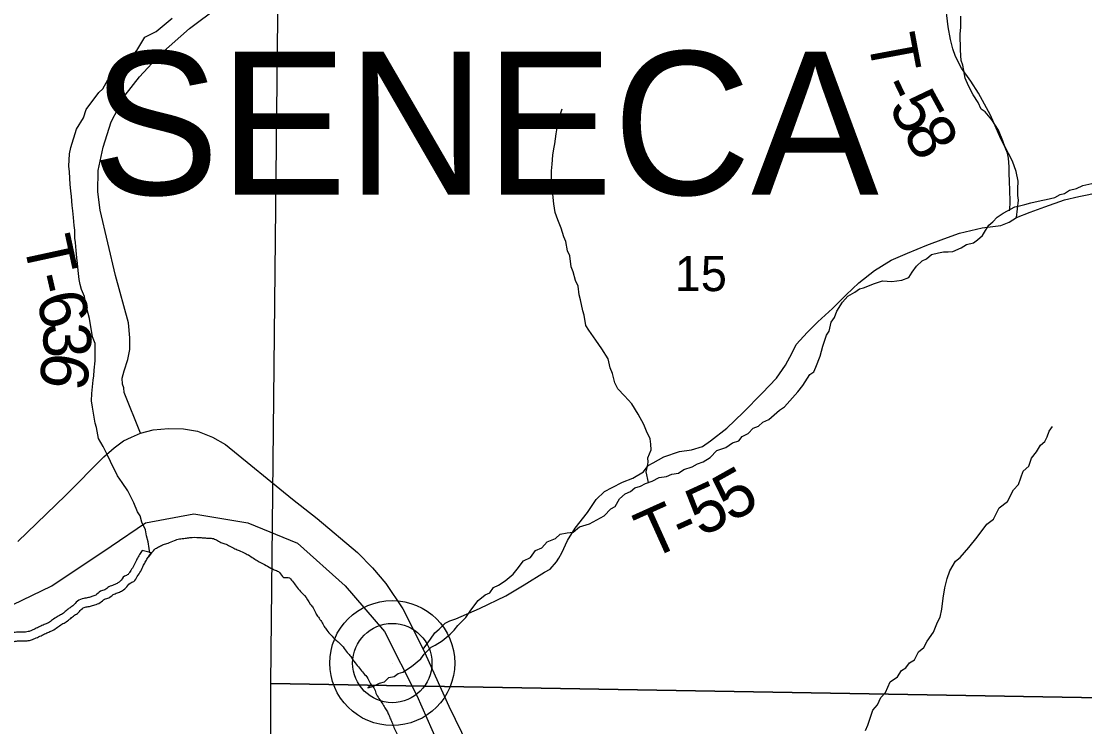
# Model space of a CAD drawing. Extents: x 0 to 191, y 0 to 55.
# Drawn here: x 147.826 to 148.459, y 19.924 to 20.344 of the extents above; entities that cross this region are included whole.
import ezdxf

# ---------------------------------------------------------------- set-up
doc = ezdxf.new("R2010")
doc.units = 0
for name, color, linetype in [('GM_X_Corporation', 7, 'Continuous'), ('GM_X_Minor_River', 7, 'Continuous'), ('GM_X_Rail_Line', 7, 'Continuous'), ('GM_X_Section_Text', 7, 'Continuous'), ('GM_X_State_Route', 7, 'Continuous'), ('GM_X_Township_Road', 7, 'Continuous'), ('GM_X_Township_Road_Text', 7, 'Continuous'), ('GM_X_Township_Text', 7, 'Continuous'), ('GM_X_Unincorporated', 7, 'Continuous'), ('GM_X_Unincorporated_Location', 7, 'Continuous')]:
    doc.layers.add(name, color=color, linetype=linetype)

msp = doc.modelspace()

# ---------------------------------------------------------------- linework, layer by layer
at = {"layer": 'GM_X_Corporation'}
for points in [[(147.98029, 20.45945), (148.48878, 20.45041), (148.48051, 19.94079), (147.97486, 19.94949)], [(147.97486, 19.94949), (148.48051, 19.94079), (148.47431, 19.43234), (147.97418, 19.43959)]]:
    msp.add_lwpolyline(points, close=True, dxfattribs=at)
at = {"layer": 'GM_X_Minor_River'}
for points in [[(147.90374, 20.02722), (147.90272, 20.02732), (147.90231, 20.02978), (147.90187, 20.03377), (147.90087, 20.03737), (147.90025, 20.04097), (147.8981, 20.04551), (147.8971, 20.04929), (147.89555, 20.05174), (147.8932, 20.05703), (147.88969, 20.06421), (147.8864, 20.06911), (147.8835, 20.07306), (147.8794, 20.08156), (147.87784, 20.08496), (147.87511, 20.09063), (147.8722, 20.09534), (147.87097, 20.10197), (147.87017, 20.10444), (147.86933, 20.11032), (147.86871, 20.11392), (147.86808, 20.11772), (147.86821, 20.12209), (147.86904, 20.13009), (147.86938, 20.13256), (147.86971, 20.13599), (147.8702, 20.14151), (147.87034, 20.14456), (147.87023, 20.15178), (147.86866, 20.15575), (147.8668, 20.16675), (147.86458, 20.17566), (147.86395, 20.17983), (147.86219, 20.18399), (147.86139, 20.18702), (147.86078, 20.19006), (147.86013, 20.19537), (147.85969, 20.19955), (147.85926, 20.20278), (147.85901, 20.20733), (147.85856, 20.21208), (147.85815, 20.21455), (147.85808, 20.2193), (147.85784, 20.22215), (147.8574, 20.2269), (147.85696, 20.23088), (147.85654, 20.23392), (147.85608, 20.23943), (147.85584, 20.24265), (147.85541, 20.24645), (147.85492, 20.25405), (147.85468, 20.25747), (147.85495, 20.2647), (147.85584, 20.26851), (147.85908, 20.2794), (147.86334, 20.28611), (147.86497, 20.29108), (147.87239, 20.30126), (147.87482, 20.30338), (147.87887, 20.31067), (147.88258, 20.31566), (147.8899, 20.32033), (147.89511, 20.3263), (147.89991, 20.33416), (147.90667, 20.33768), (147.91602, 20.3456)], [(148.41423, 20.23126), (148.41482, 20.23133), (148.41493, 20.23647), (148.41483, 20.24312), (148.41457, 20.24825), (148.41431, 20.25319), (148.41444, 20.257), (148.41399, 20.26213), (148.41337, 20.26516), (148.412, 20.26856), (148.41062, 20.27254), (148.40806, 20.27878), (148.404, 20.28499), (148.40014, 20.28969), (148.39766, 20.29137), (148.3959, 20.29534), (148.39299, 20.29986), (148.39027, 20.30515), (148.3883, 20.30987), (148.38687, 20.31746), (148.38588, 20.3203), (148.38541, 20.32657), (148.38527, 20.33626), (148.38559, 20.33988), (148.38568, 20.34673)], [(148.19965, 20.06916), (148.19836, 20.07558), (148.19906, 20.07883), (148.19941, 20.0813), (148.19937, 20.08377), (148.20119, 20.08855), (148.20114, 20.09198), (148.20072, 20.0952), (148.19857, 20.09974), (148.19681, 20.10371), (148.1935, 20.10974), (148.18981, 20.11597), (148.18539, 20.12066), (148.18135, 20.12498), (148.1796, 20.12837), (148.17819, 20.13406), (148.17682, 20.13746), (148.1756, 20.14277), (148.17192, 20.1488), (148.16825, 20.15389), (148.16419, 20.15991), (148.16245, 20.16255), (148.16141, 20.16881), (148.16061, 20.17127), (148.15919, 20.17791), (148.15839, 20.18075), (148.15775, 20.18606), (148.15619, 20.18928), (148.15478, 20.19458), (148.1536, 20.19742), (148.15294, 20.20406), (148.15138, 20.20708), (148.15054, 20.21259), (148.14918, 20.21542), (148.14778, 20.22053), (148.14562, 20.22545), (148.14405, 20.2298), (148.1434, 20.23511), (148.14275, 20.24081), (148.14214, 20.24365), (148.14191, 20.2465), (148.14198, 20.25468), (148.1423, 20.25868), (148.14279, 20.26401), (148.1433, 20.26782), (148.14382, 20.27068), (148.14468, 20.27677), (148.14539, 20.28021), (148.14571, 20.28363), (148.14681, 20.28612), (148.14753, 20.28917), (148.14824, 20.29165)], [(148.37809, 20.20647), (148.38093, 20.2067), (148.38582, 20.20886), (148.38901, 20.21081), (148.39315, 20.21182), (148.39559, 20.21356), (148.39858, 20.21608), (148.40024, 20.21914), (148.40227, 20.22222), (148.4047, 20.22434), (148.40731, 20.22704), (148.41087, 20.22937), (148.41782, 20.23327), (148.42046, 20.23388), (148.42366, 20.23469), (148.42724, 20.23569), (148.43347, 20.23692), (148.43649, 20.23753), (148.44158, 20.23874), (148.44477, 20.2405), (148.44741, 20.24111), (148.45041, 20.24305), (148.45456, 20.24406), (148.45832, 20.24601), (148.4636, 20.24704)], [(148.03462, 19.94874), (148.03259, 19.947), (148.0356, 19.9478), (148.03955, 19.94976), (148.04256, 19.95056), (148.04517, 19.95307), (148.04819, 19.95368), (148.05063, 19.95543), (148.05346, 19.95623), (148.05852, 19.95953), (148.06412, 19.96417), (148.06616, 19.96705), (148.07027, 19.9711), (148.07271, 19.97228), (148.07684, 19.97481), (148.08151, 19.97887), (148.08393, 19.98118), (148.08616, 19.98407), (148.09101, 19.9887), (148.09398, 19.99311), (148.09824, 19.99888), (148.10236, 20.00236), (148.10518, 20.00354), (148.1074, 20.00661), (148.11041, 20.00799), (148.11434, 20.0107), (148.11902, 20.01457), (148.12143, 20.01765), (148.12534, 20.02246), (148.12947, 20.0246), (148.13244, 20.02864), (148.1362, 20.03021), (148.13936, 20.03387), (148.14425, 20.03584), (148.14705, 20.03835), (148.1512, 20.03917), (148.15479, 20.0396), (148.15853, 20.0427), (148.16456, 20.04449), (148.17338, 20.04937), (148.1773, 20.05342), (148.17974, 20.05478), (148.18232, 20.05938), (148.18587, 20.06248), (148.18888, 20.06385), (148.1915, 20.06598), (148.19489, 20.06698), (148.19789, 20.06854), (148.20185, 20.06993), (148.20598, 20.07208), (148.21032, 20.07271), (148.21352, 20.07408), (148.21748, 20.07471), (148.22067, 20.07685), (148.22575, 20.07844), (148.22894, 20.0802), (148.23214, 20.08138), (148.23646, 20.0841), (148.24037, 20.08815), (148.24564, 20.08994), (148.24976, 20.09266), (148.25353, 20.09385), (148.25539, 20.09654), (148.25896, 20.0983), (148.26194, 20.10139), (148.26513, 20.10276), (148.26775, 20.10508), (148.27132, 20.10665), (148.27767, 20.11226), (148.28067, 20.1142), (148.28849, 20.12306), (148.29165, 20.12691), (148.29572, 20.13343), (148.29815, 20.13499), (148.29925, 20.13785), (148.3018, 20.14435), (148.30342, 20.15027), (148.30559, 20.15677), (148.30726, 20.15926), (148.3085, 20.16461), (148.31036, 20.1673), (148.31182, 20.17112), (148.31514, 20.17649), (148.31831, 20.18015), (148.32262, 20.18249), (148.32524, 20.18443), (148.32769, 20.18503), (148.33428, 20.1876), (148.33899, 20.18919), (148.34183, 20.18904), (148.34448, 20.18888), (148.35053, 20.18954), (148.35467, 20.19112), (148.3567, 20.19438), (148.3593, 20.19784), (148.36266, 20.20112), (148.3651, 20.2023), (148.36809, 20.20481), (148.37243, 20.20582), (148.37526, 20.20643), (148.37809, 20.20647)], [(148.32893, 19.92148), (148.33021, 19.92473), (148.33329, 19.93371), (148.33608, 19.93679), (148.33791, 19.94119), (148.34071, 19.94408), (148.34364, 19.95059), (148.34795, 19.9535), (148.35035, 19.95734), (148.35298, 19.9589), (148.35502, 19.96178), (148.35802, 19.96353), (148.36041, 19.96832), (148.36359, 19.97084), (148.36561, 19.97467), (148.36932, 19.98004), (148.37169, 19.98597), (148.37335, 19.98904), (148.37423, 19.9938), (148.37508, 20.00028), (148.37612, 20.00638), (148.37755, 20.01192), (148.379, 20.0165), (148.38251, 20.02226), (148.38532, 20.02458), (148.39034, 20.03054), (148.39536, 20.0367), (148.40111, 20.04439), (148.40504, 20.04729), (148.40854, 20.054), (148.4134, 20.05787), (148.41689, 20.06477), (148.42006, 20.06804), (148.42279, 20.07588), (148.42615, 20.07878), (148.42778, 20.08356), (148.43075, 20.0874), (148.43296, 20.09142), (148.43558, 20.09355), (148.43706, 20.09624), (148.43814, 20.09968), (148.44018, 20.10256)], [(147.90374, 20.02722), (147.89823, 20.0286)], [(147.90374, 20.02722), (147.90173, 20.02461)], [(147.90224, 20.02527), (147.90374, 20.02722)]]:
    msp.add_lwpolyline(points, dxfattribs=at)
for points in [[(147.65758, 20.0418), (147.65475, 20.0395), (147.65249, 20.03663), (147.64985, 20.03453), (147.64741, 20.03185), (147.64401, 20.02898), (147.64195, 20.02516), (147.64007, 20.02287), (147.64065, 20.0206), (147.642, 20.01832), (147.64486, 20.01587), (147.64715, 20.01361), (147.6485, 20.01134), (147.65079, 20.00945), (147.65327, 20.007), (147.65538, 20.00455), (147.65807, 20), (147.65979, 19.99736), (147.66076, 19.99508), (147.66305, 19.99301), (147.66534, 19.99055), (147.66688, 19.98771), (147.66804, 19.98544), (147.66957, 19.9826), (147.67073, 19.97976), (147.67246, 19.9773), (147.67361, 19.97503), (147.67515, 19.97238), (147.67649, 19.97011), (147.6786, 19.96765), (147.68032, 19.96538), (147.68261, 19.96369), (147.68547, 19.96219), (147.68813, 19.96107), (147.6908, 19.96013), (147.69308, 19.95901), (147.69537, 19.9577), (147.69785, 19.95638), (147.70013, 19.95545), (147.7026, 19.95432), (147.70527, 19.9532), (147.70774, 19.95284), (147.71305, 19.95249), (147.71552, 19.95289), (147.71798, 19.95348), (147.72025, 19.95425), (147.72252, 19.95522), (147.72479, 19.95599), (147.72725, 19.95677), (147.7318, 19.95756), (147.73428, 19.95586), (147.73714, 19.95436), (147.73942, 19.95343), (147.74189, 19.95269), (147.74436, 19.95251), (147.74664, 19.95253), (147.74892, 19.95235), (147.75137, 19.95389), (147.75344, 19.95618), (147.75456, 19.95904), (147.75549, 19.96227), (147.7566, 19.96684), (147.75942, 19.96933), (147.76227, 19.96973), (147.76474, 19.96937), (147.76758, 19.96919), (147.77062, 19.96864), (147.77557, 19.96754), (147.77785, 19.96717), (147.78107, 19.96681), (147.78335, 19.96664), (147.7862, 19.96704), (147.78979, 19.96801), (147.79226, 19.96841), (147.79491, 19.96881), (147.79794, 19.96921), (147.80098, 19.96942), (147.80345, 19.96943), (147.80591, 19.96926), (147.80932, 19.97023), (147.81159, 19.97158), (147.81424, 19.97216), (147.81651, 19.97313), (147.81973, 19.97391), (147.82201, 19.97449), (147.82466, 19.97489), (147.82921, 19.97492), (147.83168, 19.97532), (147.83433, 19.97629), (147.83735, 19.97764), (147.84019, 19.97898), (147.84265, 19.98014), (147.84492, 19.98111), (147.84775, 19.98303), (147.8504, 19.98475), (147.85304, 19.98629), (147.85569, 19.98821)], [(147.85247, 19.99231), (147.8502, 19.99066), (147.84766, 19.98919), (147.84487, 19.98736), (147.84242, 19.9857), (147.84052, 19.9849), (147.83797, 19.9837), (147.83518, 19.98237), (147.83237, 19.98112), (147.83036, 19.98038), (147.82878, 19.98013), (147.82426, 19.9801), (147.82097, 19.97961), (147.81847, 19.97896), (147.81487, 19.97809), (147.81265, 19.97715), (147.80965, 19.97648), (147.80725, 19.97506), (147.80537, 19.97452), (147.80361, 19.97464), (147.80078, 19.97463), (147.79742, 19.97439), (147.79419, 19.97397), (147.79146, 19.97356), (147.7887, 19.97311), (147.78515, 19.97215), (147.78319, 19.97188), (147.78156, 19.972), (147.77854, 19.97234), (147.77655, 19.97266), (147.77166, 19.97375), (147.76821, 19.97438), (147.76527, 19.97455), (147.76228, 19.97499), (147.75716, 19.97427), (147.75192, 19.96967), (147.75045, 19.96361), (147.74962, 19.96071), (147.74894, 19.95897), (147.74799, 19.95792), (147.74761, 19.95768), (147.74682, 19.95774), (147.74453, 19.95772), (147.74284, 19.95784), (147.74116, 19.95835), (147.73934, 19.95909), (147.73697, 19.96034), (147.73299, 19.96305), (147.72602, 19.96184), (147.72317, 19.96094), (147.72066, 19.96009), (147.71839, 19.95912), (147.71653, 19.95849), (147.7145, 19.958), (147.7128, 19.95773), (147.70829, 19.95802), (147.70668, 19.95826), (147.70469, 19.9591), (147.70219, 19.96023), (147.70006, 19.96111), (147.69789, 19.96226), (147.69553, 19.96361), (147.69281, 19.96495), (147.69001, 19.96593), (147.68769, 19.96691), (147.68539, 19.96812), (147.68402, 19.96913), (147.68265, 19.97093), (147.68074, 19.97316), (147.67964, 19.97502), (147.67819, 19.97752), (147.67693, 19.97999), (147.67533, 19.98227), (147.67429, 19.98483), (147.67265, 19.98786), (147.67149, 19.99014), (147.6696, 19.99362), (147.66671, 19.99673), (147.6651, 19.99818), (147.66441, 19.99982), (147.66249, 20.00276), (147.65963, 20.00759), (147.65709, 20.01056), (147.65428, 20.01333), (147.65251, 20.01478), (147.65129, 20.01685), (147.64839, 20.01971), (147.64604, 20.02172), (147.64597, 20.02185), (147.64629, 20.02225), (147.64812, 20.02563), (147.65102, 20.02809), (147.65342, 20.03071), (147.65621, 20.03294), (147.65848, 20.03582), (147.66202, 20.03869)], [(147.90374, 20.02722), (147.9038, 20.02728), (147.90625, 20.02977), (147.90851, 20.03112), (147.91097, 20.03227), (147.91362, 20.03305), (147.91741, 20.03459), (147.92044, 20.03556), (147.92385, 20.03597), (147.92669, 20.03637), (147.93219, 20.0364), (147.93447, 20.03623), (147.93732, 20.03606), (147.93998, 20.03588), (147.94245, 20.03495), (147.94512, 20.03345), (147.9474, 20.0327), (147.95349, 20.0297), (147.95597, 20.02858), (147.9594, 20.02708), (147.96225, 20.02558), (147.9653, 20.02351), (147.96797, 20.02201), (147.97102, 20.02032), (147.97483, 20.01825), (147.97749, 20.01694), (147.97997, 20.01563), (147.98246, 20.01261), (147.98512, 20.01262), (147.98779, 20.01036), (147.9899, 20.00753), (147.99258, 20.00431), (147.99487, 20.00186), (147.99832, 19.99675), (148.00005, 19.99448), (148.00158, 19.99145), (148.00312, 19.98899), (148.00504, 19.98634), (148.00657, 19.98351), (148.00811, 19.98124), (148.01079, 19.97821), (148.01308, 19.97576), (148.01556, 19.97369), (148.01786, 19.97123), (148.02035, 19.96802), (148.02245, 19.96556), (148.02495, 19.96178), (148.02762, 19.95856), (148.02992, 19.95573), (148.0326, 19.95252), (148.03414, 19.9493), (148.03625, 19.94684), (148.03741, 19.94381), (148.03914, 19.94059), (148.04144, 19.93719), (148.04317, 19.93435), (148.04451, 19.93208), (148.04548, 19.9298), (148.04663, 19.92715), (148.04779, 19.92412), (148.04933, 19.9209), (148.05068, 19.91787), (148.05184, 19.9156), (148.05394, 19.91295), (148.05548, 19.91068), (148.05759, 19.90746), (148.05893, 19.90519), (148.06028, 19.90216), (148.06221, 19.89856), (148.06336, 19.8961), (148.06433, 19.89364), (148.06549, 19.8908), (148.06761, 19.88644), (148.06876, 19.88417), (148.06973, 19.88171), (148.07032, 19.87848), (148.07129, 19.87583)], [(147.89823, 20.0286), (147.89739, 20.02752), (147.89585, 20.02484), (147.89446, 20.02221), (147.89287, 20.01897), (147.89105, 20.0161), (147.88981, 20.01438), (147.88782, 20.01337), (147.88493, 20.01022), (147.88331, 20.00908), (147.88141, 20.00819), (147.87849, 20.00704), (147.876, 20.00523), (147.87342, 20.00442), (147.87058, 20.00216), (147.8683, 20.0012), (147.86625, 20.0006), (147.86348, 20.00015), (147.85968, 19.99854), (147.85687, 19.99568), (147.8548, 19.99428), (147.85247, 19.99231)], [(147.85569, 19.98821), (147.85795, 19.99012), (147.86022, 19.99166), (147.86266, 19.99414), (147.86493, 19.99511), (147.8674, 19.9955), (147.87005, 19.99628), (147.87327, 19.99763), (147.87591, 19.99974), (147.87837, 20.00052), (147.88101, 20.00243), (147.88347, 20.0034), (147.88593, 20.00456), (147.88839, 20.00628), (147.89102, 20.00915), (147.89329, 20.01031), (147.89536, 20.01317), (147.89742, 20.01641), (147.8991, 20.01984), (147.90042, 20.02232), (147.90173, 20.02461), (147.90224, 20.02527)]]:
    msp.add_spline(points, degree=3, dxfattribs=at)
at = {"layer": 'GM_X_Rail_Line'}
msp.add_lwpolyline([(147.66875, 19.90829), (147.66808, 19.93353), (147.67589, 19.95344), (147.70384, 19.9673), (147.72814, 19.97299), (147.79742, 19.98506), (147.84452, 20.00757), (147.87985, 20.03115), (147.90019, 20.04508), (147.92909, 20.05044), (147.96121, 20.04508), (147.99068, 20.03294), (148.01902, 20.00768), (148.04256, 19.98037), (148.06174, 19.94244), (148.07967, 19.90197)], dxfattribs=at)
at = {"layer": 'GM_X_State_Route'}
msp.add_lwpolyline([(147.82413, 20.0341), (147.83543, 20.04474), (147.85275, 20.06166), (147.87545, 20.08444), (147.88149, 20.0897), (147.88719, 20.09398), (147.8919, 20.09617), (147.89728, 20.09847), (147.90474, 20.10045), (147.91384, 20.10132), (147.92294, 20.10111), (147.93116, 20.09968), (147.94016, 20.09617), (147.94794, 20.09178), (147.98775, 20.05932), (148.00245, 20.0477), (148.02635, 20.02741), (148.03535, 20.01831), (148.04324, 20.0091), (148.05333, 19.99385), (148.06555, 19.97), (148.08086, 19.93601), (148.09994, 19.89691)], dxfattribs=at)
at = {"layer": 'GM_X_Township_Road'}
for points in [[(148.41875, 20.22691), (148.41989, 20.2372), (148.41965, 20.24005), (148.41958, 20.24386), (148.41969, 20.24842), (148.41864, 20.2543), (148.41644, 20.26035), (148.40936, 20.27372), (148.40321, 20.28788), (148.39614, 20.30087), (148.39164, 20.30802), (148.38599, 20.31571), (148.38245, 20.32269), (148.38085, 20.32722), (148.37942, 20.3329), (148.37814, 20.3403), (148.37635, 20.35548), (148.3764, 20.36346)], [(147.89728, 20.09847), (147.88753, 20.12263), (147.88729, 20.12548), (147.88649, 20.12774), (147.88624, 20.13116), (147.88749, 20.13556), (147.88965, 20.14244), (147.89087, 20.14836), (147.89093, 20.15521), (147.8902, 20.16413), (147.88229, 20.19233), (147.87323, 20.23115), (147.87189, 20.24215), (147.87204, 20.25489), (147.87502, 20.26883), (147.87969, 20.28375), (147.88815, 20.29968), (147.89669, 20.31067), (147.90918, 20.32402), (147.92638, 20.33935), (147.94363, 20.35222)], [(148.41875, 20.22691), (148.42686, 20.2301), (148.43573, 20.23331), (148.44744, 20.23732), (148.45595, 20.23938), (148.46863, 20.24189), (148.4817, 20.24441), (148.49326, 20.24576), (148.50293, 20.24726), (148.5126, 20.24781), (148.51866, 20.24888), (148.5232, 20.25029), (148.52754, 20.25189), (148.53227, 20.25292), (148.5391, 20.25362), (148.54653, 20.25242), (148.56234, 20.25004), (148.58525, 20.24399), (148.59226, 20.24162)], [(148.06555, 19.97), (148.0699, 19.97586), (148.07249, 19.97971), (148.07512, 19.98185), (148.07866, 19.98534), (148.08148, 19.98672), (148.08507, 19.98793), (148.09902, 19.99407), (148.11484, 20.00178), (148.12574, 20.00825), (148.13777, 20.01569), (148.14116, 20.01746), (148.14488, 20.0219), (148.14636, 20.02402), (148.14801, 20.02729), (148.15149, 20.03458), (148.1561, 20.04189), (148.16334, 20.05133), (148.16853, 20.05904), (148.17357, 20.06388), (148.17809, 20.06624), (148.1843, 20.0694), (148.19034, 20.07179), (148.19673, 20.07552), (148.19951, 20.07918), (148.20252, 20.08076), (148.20891, 20.08448), (148.21816, 20.08769), (148.22537, 20.08858), (148.23179, 20.0906), (148.23667, 20.09392), (148.24622, 20.10151), (148.25613, 20.11082), (148.26732, 20.12224), (148.2759, 20.13115), (148.28126, 20.13904), (148.28512, 20.14634), (148.28769, 20.15133), (148.2944, 20.15868), (148.30056, 20.16468), (148.30916, 20.17264), (148.31737, 20.18077), (148.32484, 20.18794), (148.3342, 20.19534), (148.34417, 20.20142), (148.35378, 20.20558), (148.36547, 20.21036), (148.37547, 20.21415), (148.38491, 20.21756), (148.39835, 20.22065), (148.40952, 20.22218), (148.41443, 20.22417), (148.41875, 20.22691)]]:
    msp.add_lwpolyline(points, dxfattribs=at)
at = {"layer": 'GM_X_Unincorporated'}
for radius in [0.0372, 0.02358]:
    msp.add_circle((148.04714, 19.96167), radius, dxfattribs=at)
at = {"layer": 'GM_X_Unincorporated_Location'}
msp.add_line((148.04714, 19.96167), (148.04714, 19.96167), dxfattribs=at)

# ---------------------------------------------------------------- texts
at = {"layer": 'GM_X_Section_Text'}
msp.add_text('15', height=0.020928, rotation=0.00001, dxfattribs=at).set_placement((148.21525, 20.18305))
at = {"layer": 'GM_X_Township_Road_Text'}
for s, rotation, p in [('T', 280.57701, (148.33003, 20.33347)), ('-', 295.60413, (148.33644, 20.30488)), ('5', 298.70223, (148.34225, 20.29287)), ('8', 298.65781, (148.35065, 20.27752)), ('T', 282.28244, (147.82727, 20.21275)), ('-', 283.02797, (147.83188, 20.19159)), ('6', 285.1025, (147.83478, 20.17914)), ('3', 272.1342, (147.83908, 20.16392)), ('6', 260.97569, (147.83982, 20.14789)), ('5', 29.22934, (148.24869, 20.04506)), ('5', 24.70284, (148.23064, 20.03666)), ('T', 24.27796, (148.20044, 20.02302)), ('-', 24.35041, (148.21984, 20.03177))]:
    msp.add_text(s, height=0.02841, rotation=rotation, dxfattribs=at).set_placement(p)
at = {"layer": 'GM_X_Township_Text'}
msp.add_text('SENECA', height=0.085227, rotation=0.00001, dxfattribs=at).set_placement((147.86815, 20.24045))

doc.saveas('drawing.dxf')
